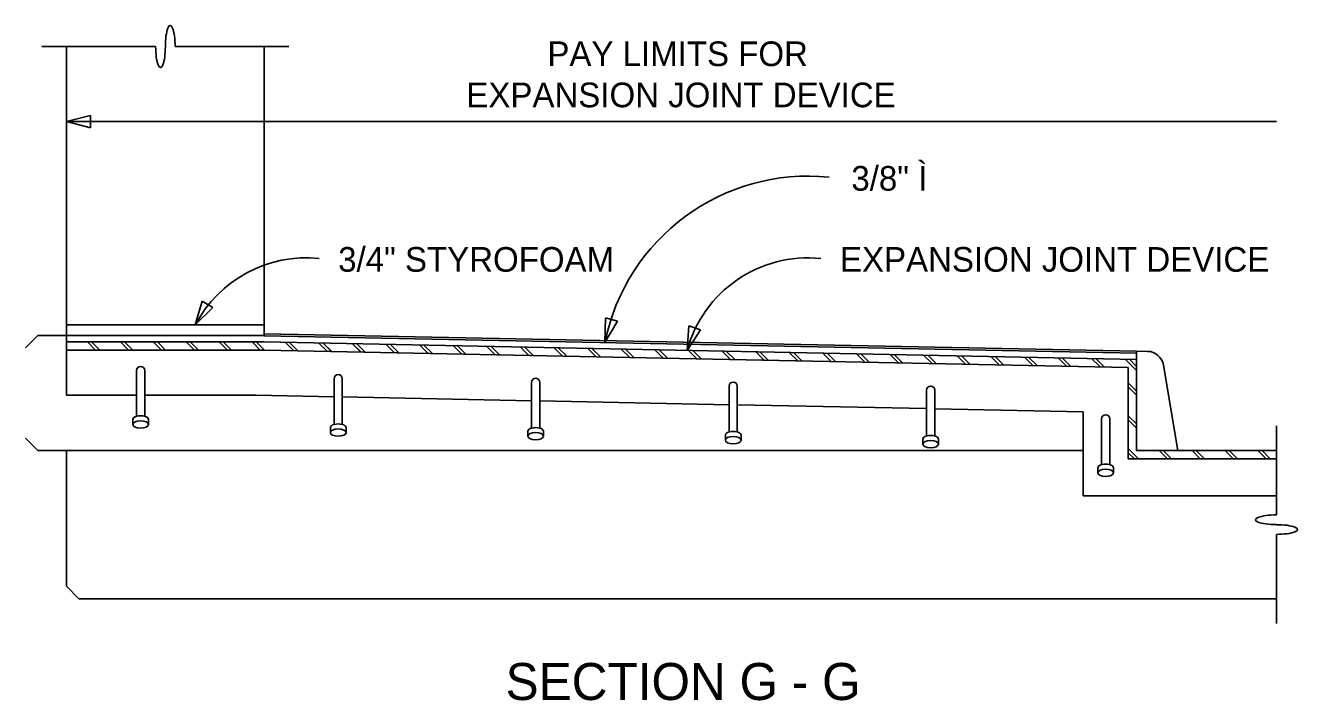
# Model space of a CAD drawing. Extents: x 19590 to 20151, y 19944 to 20103.
# Drawn here: x 19849.32 to 19873.36, y 20064.64 to 20077.41 of the extents above; entities that cross this region are included whole.
import ezdxf

# ---------------------------------------------------------------- set-up
doc = ezdxf.new("R2010")
doc.units = 0
for name, color, linetype in [('MT_PAVT_MRKGS_EX', 7, 'Continuous'), ('MT_PAVT_MRKGS_EX_REF', 7, 'Continuous'), ('PAVT_MRKGS_QUANT', 7, 'Continuous')]:
    doc.layers.add(name, color=color, linetype=linetype)

msp = doc.modelspace()

# ---------------------------------------------------------------- linework, layer by layer
at = {"layer": 'MT_PAVT_MRKGS_EX'}
for p, q in [((19849.632, 20077.011), (19851.781, 20077.011)), ((19850.099, 20071.546), (19850.099, 20077.011)), ((19852.148, 20077.011), (19854.297, 20077.011)), ((19853.831, 20071.546), (19853.831, 20077.011)), ((19850.099, 20071.745), (19853.831, 20071.745)), ((19849.554, 20071.546), (19849.321, 20071.313)), ((19849.554, 20071.546), (19850.099, 20071.546)), ((19850.098, 20070.417), (19850.098, 20071.546)), ((19850.099, 20071.546), (19853.831, 20071.546)), ((19870.314, 20071.251), (19853.831, 20071.581)), ((19870.314, 20071.212), (19853.831, 20071.542)), ((19850.099, 20071.425), (19853.831, 20071.425)), ((19850.099, 20071.27), (19853.831, 20071.27)), ((19850.647, 20071.27), (19850.492, 20071.425)), ((19850.725, 20071.27), (19850.57, 20071.425)), ((19851.27, 20071.27), (19851.114, 20071.425)), ((19851.347, 20071.27), (19851.192, 20071.425)), ((19851.892, 20071.27), (19851.736, 20071.425)), ((19851.969, 20071.27), (19851.814, 20071.425)), ((19852.514, 20071.27), (19852.358, 20071.425)), ((19852.591, 20071.27), (19852.436, 20071.425)), ((19853.136, 20071.27), (19852.98, 20071.425)), ((19853.213, 20071.27), (19853.058, 20071.425)), ((19853.758, 20071.27), (19853.602, 20071.425)), ((19853.835, 20071.27), (19853.68, 20071.425)), ((19870.314, 20071.095), (19853.831, 20071.425)), ((19870.159, 20070.943), (19853.831, 20071.27)), ((19854.391, 20071.258), (19854.232, 20071.417)), ((19854.47, 20071.257), (19854.311, 20071.416)), ((19855.026, 20071.246), (19854.867, 20071.404)), ((19855.036, 20071.235), (19854.867, 20071.404)), ((19855.105, 20071.244), (19854.946, 20071.403)), ((19855.114, 20071.235), (19854.946, 20071.403)), ((19855.66, 20071.233), (19855.502, 20071.391)), ((19855.658, 20071.235), (19855.502, 20071.391)), ((19855.74, 20071.231), (19855.581, 20071.39)), ((19855.74, 20071.231), (19855.581, 20071.39)), ((19856.295, 20071.22), (19856.136, 20071.379)), ((19856.295, 20071.22), (19856.136, 20071.379)), ((19856.374, 20071.219), (19856.216, 20071.377)), ((19856.374, 20071.219), (19856.216, 20071.377)), ((19856.93, 20071.208), (19856.771, 20071.366)), ((19857.009, 20071.206), (19856.85, 20071.365)), ((19857.564, 20071.195), (19857.406, 20071.354)), ((19857.644, 20071.193), (19857.485, 20071.352)), ((19858.199, 20071.182), (19858.04, 20071.341)), ((19858.278, 20071.181), (19858.12, 20071.339)), ((19858.834, 20071.17), (19858.675, 20071.328)), ((19858.913, 20071.168), (19858.754, 20071.327)), ((19859.469, 20071.157), (19859.31, 20071.316)), ((19859.548, 20071.155), (19859.389, 20071.314)), ((19860.103, 20071.144), (19859.945, 20071.303)), ((19860.183, 20071.143), (19860.024, 20071.301)), ((19860.738, 20071.131), (19860.579, 20071.29)), ((19860.817, 20071.13), (19860.659, 20071.289)), ((19861.373, 20071.119), (19861.214, 20071.277)), ((19861.452, 20071.117), (19861.293, 20071.276)), ((19862.007, 20071.106), (19861.849, 20071.265)), ((19862.087, 20071.104), (19861.928, 20071.263)), ((19862.642, 20071.093), (19862.483, 20071.252)), ((19862.722, 20071.092), (19862.563, 20071.25)), ((19863.277, 20071.081), (19863.118, 20071.239)), ((19863.356, 20071.079), (19863.198, 20071.238)), ((19863.912, 20071.068), (19863.753, 20071.227)), ((19863.991, 20071.066), (19863.832, 20071.225)), ((19870.314, 20069.369), (19870.314, 20071.251)), ((19870.523, 20071.247), (19870.314, 20071.251)), ((19864.546, 20071.055), (19864.388, 20071.214)), ((19864.626, 20071.054), (19864.467, 20071.212)), ((19865.181, 20071.043), (19865.022, 20071.201)), ((19865.26, 20071.041), (19865.102, 20071.2)), ((19865.816, 20071.03), (19865.657, 20071.189)), ((19865.895, 20071.028), (19865.736, 20071.187)), ((19866.45, 20071.017), (19866.292, 20071.176)), ((19866.53, 20071.016), (19866.371, 20071.174)), ((19867.085, 20071.005), (19866.926, 20071.163)), ((19867.165, 20071.003), (19867.006, 20071.162)), ((19867.72, 20070.992), (19867.561, 20071.151)), ((19867.799, 20070.99), (19867.641, 20071.149)), ((19868.355, 20070.979), (19868.196, 20071.138)), ((19868.434, 20070.978), (19868.275, 20071.136)), ((19868.989, 20070.966), (19868.831, 20071.125)), ((19869.07, 20070.963), (19868.91, 20071.124)), ((19869.624, 20070.954), (19869.465, 20071.112)), ((19869.703, 20070.952), (19869.545, 20071.111)), ((19870.314, 20070.886), (19870.1, 20071.1)), ((19870.314, 20070.963), (19870.179, 20071.098)), ((19870.823, 20070.987), (19871.092, 20069.369)), ((19851.42, 20070.885), (19851.42, 20070.021)), ((19851.576, 20070.885), (19851.576, 20070.021)), ((19870.159, 20069.214), (19870.159, 20070.943)), ((19855.152, 20070.73), (19855.152, 20069.865)), ((19855.308, 20070.73), (19855.308, 20069.865)), ((19858.884, 20070.662), (19858.884, 20069.797)), ((19859.039, 20070.662), (19859.039, 20069.797)), ((19862.615, 20070.587), (19862.615, 20069.722)), ((19862.771, 20070.587), (19862.771, 20069.722)), ((19866.347, 20070.512), (19866.347, 20069.648)), ((19866.502, 20070.512), (19866.502, 20069.648)), ((19870.314, 20070.497), (19870.159, 20070.652)), ((19870.314, 20070.419), (19870.159, 20070.575)), ((19850.098, 20070.417), (19851.42, 20070.417)), ((19851.576, 20070.417), (19852.82, 20070.417)), ((19852.82, 20070.417), (19853.675, 20070.417)), ((19855.152, 20070.388), (19853.675, 20070.417)), ((19858.884, 20070.313), (19855.308, 20070.385)), ((19862.615, 20070.238), (19859.039, 20070.31)), ((19866.347, 20070.164), (19862.771, 20070.235)), ((19869.303, 20070.105), (19866.502, 20070.161)), ((19869.303, 20068.514), (19869.303, 20070.105)), ((19870.314, 20069.875), (19870.159, 20070.03)), ((19851.35, 20069.961), (19851.35, 20069.865)), ((19851.646, 20069.961), (19851.646, 20069.865)), ((19855.082, 20069.805), (19855.082, 20069.71)), ((19855.378, 20069.805), (19855.378, 20069.71)), ((19869.653, 20069.97), (19869.653, 20069.104)), ((19869.809, 20069.97), (19869.809, 20069.104)), ((19870.314, 20069.797), (19870.159, 20069.952)), ((19872.958, 20068.153), (19872.958, 20069.836)), ((19849.554, 20069.369), (19849.321, 20069.603)), ((19858.814, 20069.737), (19858.814, 20069.641)), ((19859.109, 20069.737), (19859.109, 20069.641)), ((19862.545, 20069.662), (19862.545, 20069.567)), ((19862.841, 20069.662), (19862.841, 20069.567)), ((19866.277, 20069.588), (19866.277, 20069.492)), ((19866.572, 20069.588), (19866.572, 20069.492)), ((19849.554, 20069.369), (19869.304, 20069.369)), ((19850.099, 20066.803), (19850.099, 20069.369)), ((19870.353, 20069.214), (19870.159, 20069.408)), ((19870.275, 20069.214), (19870.159, 20069.33)), ((19870.314, 20069.369), (19872.958, 20069.369)), ((19870.897, 20069.214), (19870.742, 20069.369)), ((19870.975, 20069.214), (19870.82, 20069.369)), ((19871.519, 20069.214), (19871.364, 20069.369)), ((19871.597, 20069.214), (19871.442, 20069.369)), ((19872.141, 20069.214), (19871.986, 20069.369)), ((19872.219, 20069.214), (19872.064, 20069.369)), ((19872.763, 20069.214), (19872.608, 20069.369)), ((19872.841, 20069.214), (19872.686, 20069.369)), ((19870.159, 20069.214), (19872.958, 20069.214)), ((19869.583, 20069.046), (19869.583, 20068.95)), ((19869.879, 20069.046), (19869.879, 20068.95)), ((19869.304, 20068.514), (19872.958, 20068.514)), ((19872.958, 20066.104), (19872.958, 20067.786)), ((19850.099, 20066.804), (19850.332, 20066.57)), ((19850.332, 20066.57), (19872.958, 20066.57))]:
    msp.add_line(p, q, dxfattribs=at)
for centre, radius, start, end in [((19870.516, 20070.936), 0.311, 9.4315, 88.8542), ((19851.498, 20070.885), 0.0778, 0, 180), ((19855.23, 20070.73), 0.0778, 0, 180), ((19858.962, 20070.661), 0.0778, 0, 180), ((19862.693, 20070.587), 0.0778, 0, 180), ((19866.425, 20070.512), 0.0778, 0, 180), ((19869.731, 20069.97), 0.0778, 0, 180)]:
    msp.add_arc(centre, radius, start, end, dxfattribs=at)
for centre, major_axis, ratio, start_param, end_param in [((19852.056, 20077.011), (0, -0.398), 0.230204, 1.570796, 4.712389), ((19851.873, 20077.011), (0, -0.398), 0.230206, 4.712389, 7.853982), ((19851.498, 20069.961), (0.148, 0), 0.466726, 0, 3.141593), ((19855.23, 20069.806), (0.148, 0), 0.466726, 0, 3.141593), ((19858.962, 20069.737), (0.148, 0), 0.466726, 0, 3.141593), ((19862.693, 20069.663), (0.148, 0), 0.466726, 0, 3.141593), ((19866.425, 20069.588), (0.148, 0), 0.466726, 0, 3.141593), ((19869.731, 20069.046), (0.148, 0), 0.466726, 0, 3.141593), ((19872.958, 20068.062), (0.398, 0), 0.230204, 1.570796, 4.712389), ((19872.958, 20067.878), (0.398, 0), 0.230206, 4.712389, 7.853982)]:
    msp.add_ellipse(centre, major_axis=major_axis, ratio=ratio, start_param=start_param, end_param=end_param, dxfattribs=at)
for centre in [(19851.498, 20069.865), (19855.23, 20069.71), (19858.962, 20069.642), (19862.693, 20069.567), (19866.425, 20069.492), (19869.731, 20068.95)]:
    msp.add_ellipse(centre, major_axis=(0.148, 0), ratio=0.466726, dxfattribs=at)
at = {"layer": 'MT_PAVT_MRKGS_EX_REF'}
msp.add_line((19850.099, 20075.59), (19872.958, 20075.59), dxfattribs=at)
for centre, radius, end in [((19864.108, 20070.648), 3.912, 168.7245), ((19854.627, 20070.648), 2.367, 152.3787), ((19864.108, 20070.648), 2.367, 164.8834)]:
    msp.add_arc(centre, radius, 84.1624, end, dxfattribs=at)
at = {"layer": 'PAVT_MRKGS_QUANT'}
for p, q in [((19850.55, 20075.706), (19850.099, 20075.59)), ((19850.099, 20075.59), (19850.55, 20075.473)), ((19850.55, 20075.473), (19850.55, 20075.706)), ((19852.662, 20072.193), (19852.53, 20071.745)), ((19852.862, 20072.073), (19852.662, 20072.193)), ((19852.53, 20071.745), (19852.862, 20072.073)), ((19860.271, 20071.413), (19860.28, 20071.879)), ((19860.505, 20071.816), (19860.271, 20071.413)), ((19860.28, 20071.879), (19860.505, 20071.816)), ((19861.822, 20071.265), (19861.857, 20071.73)), ((19861.857, 20071.73), (19862.078, 20071.655)), ((19862.078, 20071.655), (19861.822, 20071.265))]:
    msp.add_line(p, q, dxfattribs=at)

# ---------------------------------------------------------------- texts
at = {"layer": 'MT_PAVT_MRKGS_EX_REF'}
for s, height, p in [('PAY LIMITS FOR', 0.46652, (19859.183, 20076.64)), ('EXPANSION JOINT DEVICE', 0.46652, (19857.652, 20075.862)), ('3/8" Ì', 0.4665, (19864.926, 20074.284)), ('3/4" STYROFOAM', 0.46652, (19855.23, 20072.752)), ('EXPANSION JOINT DEVICE', 0.46652, (19864.711, 20072.752)), ('SECTION G - G', 0.69987, (19858.393, 20064.654))]:
    msp.add_text(s, height=height, dxfattribs=at).set_placement(p)

doc.saveas('drawing.dxf')
